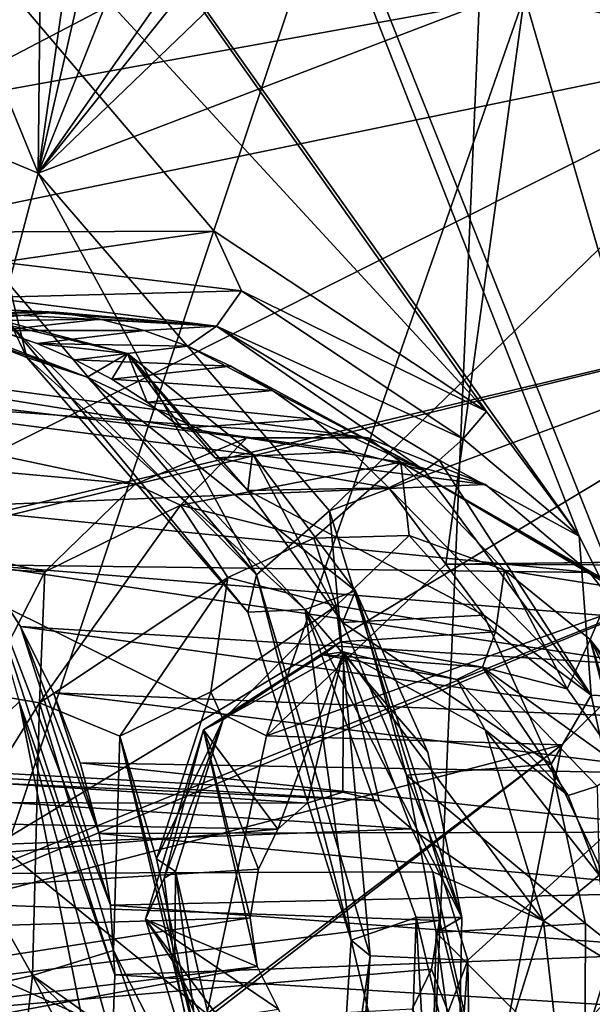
# Model space of a CAD drawing. Header units: metres. Extents: x -150 to 307, y -550 to 84.
# Tile 907 of 1056: x 194.44 to 196.37, y 29.93 to 33.25. Entities that reach past the tile are written whole.
import ezdxf

# ---------------------------------------------------------------- set-up
doc = ezdxf.new("R2010")
doc.units = ezdxf.units.M
doc.layers.add('solid_26006363', color=7, linetype='CONTINUOUS')

msp = doc.modelspace()

# ---------------------------------------------------------------- linework, layer by layer
at = {"layer": 'solid_26006363'}
for points in [[(196.410477, 41.061974, 883.626099), (195.657745, 40.807285, 882.984192), (194.49733, 32.735916, 880.328186)], [(197.077438, 39.188217, 883.676941), (196.410477, 41.061974, 883.626099), (194.49733, 32.735916, 880.328186)], [(194.582474, 40.942608, 882.206177), (191.661133, 39.669788, 879.781006), (194.49733, 32.735916, 880.328186)], [(195.657745, 40.807285, 882.984192), (194.582474, 40.942608, 882.206177), (194.49733, 32.735916, 880.328186)], [(196.323608, 31.511637, 878.541199), (191.36351, 38.499165, 876.459412), (192.926392, 40.176384, 877.926025)], [(200.118423, 34.539955, 882.020813), (196.599274, 30.964079, 878.639954), (192.926392, 40.176384, 877.926025)], [(196.323608, 31.511637, 878.541199), (192.926392, 40.176384, 877.926025), (196.599274, 30.964079, 878.639954)], [(191.661133, 39.669788, 879.781006), (193.372314, 33.205936, 879.609009), (194.49733, 32.735916, 880.328186)], [(196.07933, 35.491276, 913.228882), (199.6026, 29.737734, 917.342285), (200.500763, 39.591072, 916.334229)], [(195.364212, 35.8298, 886.959106), (194.19043, 39.301701, 886.875366), (191.797012, 32.548943, 883.579102)], [(197.711761, 37.318695, 883.725281), (197.077438, 39.188217, 883.676941), (194.49733, 32.735916, 880.328186)], [(196.01088, 31.931746, 878.393066), (190.886917, 37.488934, 875.912781), (191.36351, 38.499165, 876.459412)], [(196.323608, 31.511637, 878.541199), (196.01088, 31.931746, 878.393066), (191.36351, 38.499165, 876.459412)], [(192.844788, 32.311939, 882.415405), (190.528976, 38.1409, 881.989807), (196.388718, 34.164764, 885.457886)], [(198.146072, 19.081144, 915.328857), (191.749893, 36.108906, 906.628174), (198.41069, 38.132439, 912.562683)], [(195.091095, 32.539612, 877.844055), (194.080765, 32.53714, 877.120239), (190.886917, 37.488934, 875.912781)], [(196.01088, 31.931746, 878.393066), (195.091095, 32.539612, 877.844055), (190.886917, 37.488934, 875.912781)], [(197.528412, 36.529324, 883.401917), (197.711761, 37.318695, 883.725281), (194.49733, 32.735916, 880.328186)], [(197.535156, 35.656239, 883.211853), (197.528412, 36.529324, 883.401917), (194.49733, 32.735916, 880.328186)], [(196.955063, 33.153606, 887.616516), (196.043701, 36.204842, 887.577515), (196.138412, 33.333294, 887.012756)], [(196.553802, 35.125587, 887.732056), (196.043701, 36.204842, 887.577515), (196.955063, 33.153606, 887.616516)], [(194.786896, 17.972216, 912.335938), (185.636642, 32.029537, 901.181458), (191.749893, 36.108906, 906.628174)], [(198.146072, 19.081144, 915.328857), (194.786896, 17.972216, 912.335938), (191.749893, 36.108906, 906.628174)], [(195.373383, 35.490898, 886.889404), (195.364212, 35.8298, 886.959106), (191.797012, 32.548943, 883.579102)], [(198.046082, 34.089088, 883.267395), (197.535156, 35.656239, 883.211853), (194.49733, 32.735916, 880.328186)], [(195.417053, 35.146988, 886.852844), (195.373383, 35.490898, 886.889404), (191.797012, 32.548943, 883.579102)], [(192.022217, 23.395798, 911.506104), (195.57663, 23.699755, 914.655701), (196.07933, 35.491276, 913.228882)], [(192.084946, 35.04353, 909.683411), (192.022217, 23.395798, 911.506104), (196.07933, 35.491276, 913.228882)], [(196.07933, 35.491276, 913.228882), (195.57663, 23.699755, 914.655701), (199.6026, 29.737734, 917.342285)], [(196.138412, 33.333294, 887.012756), (195.417053, 35.146988, 886.852844), (191.797012, 32.548943, 883.579102)], [(192.844788, 32.311939, 882.415405), (196.388718, 34.164764, 885.457886), (197.165253, 33.202164, 885.857666)], [(198.046082, 34.089088, 883.267395), (194.49733, 32.735916, 880.328186), (195.48111, 31.596699, 880.826538)], [(199.080841, 32.933769, 883.831543), (198.046082, 34.089088, 883.267395), (195.48111, 31.596699, 880.826538)], [(195.267853, 30.837975, 885.829346), (196.138412, 33.333294, 887.012756), (191.797012, 32.548943, 883.579102)], [(195.267853, 30.837975, 885.829346), (195.87294, 31.417564, 886.410156), (196.138412, 33.333294, 887.012756)], [(195.87294, 31.417564, 886.410156), (196.69342, 31.425985, 887.051453), (196.138412, 33.333294, 887.012756)], [(196.955063, 33.153606, 887.616516), (196.138412, 33.333294, 887.012756), (196.69342, 31.425985, 887.051453)], [(193.582581, 31.405537, 882.7771), (192.844788, 32.311939, 882.415405), (197.165253, 33.202164, 885.857666)], [(194.398743, 32.362179, 880.035156), (194.49733, 32.735916, 880.328186), (193.372314, 33.205936, 879.609009)], [(193.582581, 31.405537, 882.7771), (197.165253, 33.202164, 885.857666), (197.423325, 32.31876, 885.875732)], [(199.080841, 32.933769, 883.831543), (195.48111, 31.596699, 880.826538), (195.947754, 30.082037, 880.885681)], [(199.080841, 32.933769, 883.831543), (195.858139, 28.820759, 880.589966), (196.654541, 26.256817, 880.742493)], [(199.080841, 32.933769, 883.831543), (195.956741, 29.431387, 880.77301), (195.858139, 28.820759, 880.589966)], [(199.080841, 32.933769, 883.831543), (195.947754, 30.082037, 880.885681), (195.956741, 29.431387, 880.77301)], [(195.234421, 31.38069, 880.442505), (194.49733, 32.735916, 880.328186), (194.398743, 32.362179, 880.035156)], [(195.234421, 31.38069, 880.442505), (195.48111, 31.596699, 880.826538), (194.49733, 32.735916, 880.328186)], [(192.924744, 23.054846, 882.72345), (194.889755, 22.60438, 884.131348), (191.797012, 32.548943, 883.579102)], [(195.066818, 29.900446, 885.495361), (191.797012, 32.548943, 883.579102), (194.889755, 22.60438, 884.131348)], [(195.066818, 29.900446, 885.495361), (195.267853, 30.837975, 885.829346), (191.797012, 32.548943, 883.579102)], [(194.373276, 32.435749, 877.371216), (194.080765, 32.53714, 877.120239), (195.091095, 32.539612, 877.844055)], [(195.183517, 32.338829, 877.923218), (194.373276, 32.435749, 877.371216), (195.091095, 32.539612, 877.844055)], [(195.183517, 32.338829, 877.923218), (195.091095, 32.539612, 877.844055), (196.01088, 31.931746, 878.393066)], [(193.466736, 32.504627, 879.050903), (194.459183, 32.114479, 879.625793), (194.398743, 32.362179, 880.035156)], [(194.663101, 32.048035, 879.194824), (194.459183, 32.114479, 879.625793), (193.466736, 32.504627, 879.050903)], [(193.715454, 32.385361, 878.668823), (194.663101, 32.048035, 879.194824), (193.466736, 32.504627, 879.050903)], [(194.324799, 32.316406, 877.45874), (194.373276, 32.435749, 877.371216), (195.183517, 32.338829, 877.923218)], [(194.799622, 32.127548, 878.802124), (194.663101, 32.048035, 879.194824), (193.715454, 32.385361, 878.668823)], [(193.861908, 32.37183, 878.175537), (194.799622, 32.127548, 878.802124), (193.715454, 32.385361, 878.668823)], [(194.494858, 32.161503, 878.588745), (194.799622, 32.127548, 878.802124), (193.861908, 32.37183, 878.175537)], [(194.365112, 32.204819, 878.503723), (194.494858, 32.161503, 878.588745), (193.861908, 32.37183, 878.175537)], [(194.459183, 32.114479, 879.625793), (194.408981, 32.219364, 879.841187), (194.398743, 32.362179, 880.035156)], [(195.234421, 31.38069, 880.442505), (194.398743, 32.362179, 880.035156), (194.408981, 32.219364, 879.841187)], [(193.593781, 31.385126, 882.781372), (193.582581, 31.405537, 882.7771), (197.423325, 32.31876, 885.875732)], [(193.982635, 30.24729, 882.850525), (193.593781, 31.385126, 882.781372), (197.423325, 32.31876, 885.875732)], [(193.982635, 30.24729, 882.850525), (197.423325, 32.31876, 885.875732), (196.873215, 31.412363, 885.263428)], [(195.099243, 32.219833, 877.977905), (194.267303, 32.266094, 877.628662), (194.324799, 32.316406, 877.45874)], [(195.099243, 32.219833, 877.977905), (194.324799, 32.316406, 877.45874), (195.183517, 32.338829, 877.923218)], [(195.099243, 32.219833, 877.977905), (195.183517, 32.338829, 877.923218), (195.93219, 31.840191, 878.352051)], [(195.93219, 31.840191, 878.352051), (195.183517, 32.338829, 877.923218), (196.01088, 31.931746, 878.393066)], [(194.412094, 32.273823, 877.73053), (194.558899, 32.266499, 877.830688), (193.979385, 32.262012, 878.238098)], [(194.558899, 32.266499, 877.830688), (194.107819, 32.255196, 878.328796), (193.979385, 32.262012, 878.238098)], [(194.558899, 32.266499, 877.830688), (194.235672, 32.23616, 878.416809), (194.107819, 32.255196, 878.328796)], [(194.558899, 32.266499, 877.830688), (194.707199, 32.243778, 877.928833), (194.235672, 32.23616, 878.416809)], [(195.099243, 32.219833, 877.977905), (194.412094, 32.273823, 877.73053), (194.267303, 32.266094, 877.628662)], [(195.099243, 32.219833, 877.977905), (194.558899, 32.266499, 877.830688), (194.412094, 32.273823, 877.73053)], [(195.099243, 32.219833, 877.977905), (194.707199, 32.243778, 877.928833), (194.558899, 32.266499, 877.830688)], [(194.707199, 32.243778, 877.928833), (194.365112, 32.204819, 878.503723), (194.235672, 32.23616, 878.416809)], [(194.707199, 32.243778, 877.928833), (194.855545, 32.205643, 878.023804), (194.365112, 32.204819, 878.503723)], [(195.205399, 31.25536, 879.924072), (194.408981, 32.219364, 879.841187), (194.459183, 32.114479, 879.625793)], [(195.205399, 31.25536, 879.924072), (195.234421, 31.38069, 880.442505), (194.408981, 32.219364, 879.841187)], [(195.099243, 32.219833, 877.977905), (194.855545, 32.205643, 878.023804), (194.707199, 32.243778, 877.928833)], [(195.099243, 32.219833, 877.977905), (195.002594, 32.152531, 878.114746), (194.855545, 32.205643, 878.023804)], [(195.801758, 31.73259, 878.376892), (195.002594, 32.152531, 878.114746), (195.099243, 32.219833, 877.977905)], [(195.851105, 31.768272, 878.356934), (195.099243, 32.219833, 877.977905), (195.93219, 31.840191, 878.352051)], [(195.851105, 31.768272, 878.356934), (195.801758, 31.73259, 878.376892), (195.099243, 32.219833, 877.977905)], [(194.855545, 32.205643, 878.023804), (194.494858, 32.161503, 878.588745), (194.365112, 32.204819, 878.503723)], [(194.855545, 32.205643, 878.023804), (195.002594, 32.152531, 878.114746), (194.494858, 32.161503, 878.588745)], [(194.824829, 31.686943, 876.161682), (192.197037, 31.926323, 878.759949), (192.65979, 32.147133, 879.131226)], [(195.201599, 31.843651, 876.469482), (192.65979, 32.147133, 879.131226), (193.170639, 32.166965, 879.499817)], [(195.201599, 31.843651, 876.469482), (194.824829, 31.686943, 876.161682), (192.65979, 32.147133, 879.131226)], [(195.60997, 31.842854, 876.777954), (193.170639, 32.166965, 879.499817), (193.684143, 31.983492, 879.833191)], [(195.60997, 31.842854, 876.777954), (195.201599, 31.843651, 876.469482), (193.170639, 32.166965, 879.499817)], [(194.494858, 32.161503, 878.588745), (194.622589, 32.106632, 878.670166), (194.799622, 32.127548, 878.802124)], [(195.002594, 32.152531, 878.114746), (194.622589, 32.106632, 878.670166), (194.494858, 32.161503, 878.588745)], [(195.002594, 32.152531, 878.114746), (195.147354, 32.084702, 878.201233), (194.622589, 32.106632, 878.670166)], [(195.801758, 31.73259, 878.376892), (195.147354, 32.084702, 878.201233), (195.002594, 32.152531, 878.114746)], [(195.398102, 31.263876, 879.470032), (194.459183, 32.114479, 879.625793), (194.663101, 32.048035, 879.194824)], [(195.398102, 31.263876, 879.470032), (195.205399, 31.25536, 879.924072), (194.459183, 32.114479, 879.625793)], [(194.622589, 32.106632, 878.670166), (194.746002, 32.040672, 878.746582), (194.799622, 32.127548, 878.802124)], [(194.799622, 32.127548, 878.802124), (195.221054, 31.788712, 879.042358), (194.663101, 32.048035, 879.194824)], [(194.746002, 32.040672, 878.746582), (194.865555, 31.963615, 878.818115), (194.799622, 32.127548, 878.802124)], [(195.205582, 31.665575, 879.007507), (195.221054, 31.788712, 879.042358), (194.799622, 32.127548, 878.802124)], [(195.095383, 31.776003, 878.948608), (195.205582, 31.665575, 879.007507), (194.799622, 32.127548, 878.802124)], [(194.982025, 31.875372, 878.885498), (195.095383, 31.776003, 878.948608), (194.799622, 32.127548, 878.802124)], [(194.865555, 31.963615, 878.818115), (194.982025, 31.875372, 878.885498), (194.799622, 32.127548, 878.802124)], [(195.147354, 32.084702, 878.201233), (194.746002, 32.040672, 878.746582), (194.622589, 32.106632, 878.670166)], [(195.147354, 32.084702, 878.201233), (195.288696, 32.002346, 878.28241), (194.746002, 32.040672, 878.746582)], [(195.801758, 31.73259, 878.376892), (195.288696, 32.002346, 878.28241), (195.147354, 32.084702, 878.201233)], [(195.568192, 31.326941, 879.207092), (195.398102, 31.263876, 879.470032), (194.663101, 32.048035, 879.194824)], [(195.221054, 31.788712, 879.042358), (195.568192, 31.326941, 879.207092), (194.663101, 32.048035, 879.194824)], [(194.786896, 17.972216, 912.335938), (191.723465, 15.818817, 909.606506), (185.636642, 32.029537, 901.181458)], [(195.288696, 32.002346, 878.28241), (194.865555, 31.963615, 878.818115), (194.746002, 32.040672, 878.746582)], [(196.007111, 31.686142, 877.057251), (193.684143, 31.983492, 879.833191), (194.147049, 31.609196, 880.095581)], [(196.007111, 31.686142, 877.057251), (195.60997, 31.842854, 876.777954), (193.684143, 31.983492, 879.833191)], [(195.288696, 32.002346, 878.28241), (195.425369, 31.906048, 878.357483), (194.865555, 31.963615, 878.818115)], [(195.801758, 31.73259, 878.376892), (195.425369, 31.906048, 878.357483), (195.288696, 32.002346, 878.28241)], [(195.425369, 31.906048, 878.357483), (194.982025, 31.875372, 878.885498), (194.865555, 31.963615, 878.818115)], [(194.519943, 31.391373, 875.888855), (191.845306, 31.542162, 878.4375), (192.197037, 31.926323, 878.759949)], [(194.824829, 31.686943, 876.161682), (194.519943, 31.391373, 875.888855), (192.197037, 31.926323, 878.759949)], [(195.93219, 31.840191, 878.352051), (196.01088, 31.931746, 878.393066), (196.323608, 31.511637, 878.541199)], [(195.425369, 31.906048, 878.357483), (195.556396, 31.796471, 878.425964), (194.982025, 31.875372, 878.885498)], [(195.801758, 31.73259, 878.376892), (195.556396, 31.796471, 878.425964), (195.425369, 31.906048, 878.357483)], [(195.556396, 31.796471, 878.425964), (195.095383, 31.776003, 878.948608), (194.982025, 31.875372, 878.885498)], [(194.97847, 31.61586, 876.02948), (194.824829, 31.686943, 876.161682), (195.201599, 31.843651, 876.469482)], [(195.7211, 31.760796, 876.589539), (194.97847, 31.61586, 876.02948), (195.201599, 31.843651, 876.469482)], [(195.7211, 31.760796, 876.589539), (195.201599, 31.843651, 876.469482), (195.60997, 31.842854, 876.777954)], [(195.7211, 31.760796, 876.589539), (195.60997, 31.842854, 876.777954), (196.007111, 31.686142, 877.057251)], [(195.851105, 31.768272, 878.356934), (195.93219, 31.840191, 878.352051), (196.323608, 31.511637, 878.541199)], [(195.556396, 31.796471, 878.425964), (195.680847, 31.674273, 878.487122), (195.095383, 31.776003, 878.948608)], [(195.524841, 31.220585, 879.155273), (195.221054, 31.788712, 879.042358), (195.205582, 31.665575, 879.007507)], [(195.524841, 31.220585, 879.155273), (195.568192, 31.326941, 879.207092), (195.221054, 31.788712, 879.042358)], [(195.801758, 31.73259, 878.376892), (195.680847, 31.674273, 878.487122), (195.556396, 31.796471, 878.425964)], [(195.428238, 31.505266, 876.195129), (194.97847, 31.61586, 876.02948), (195.7211, 31.760796, 876.589539)], [(195.680847, 31.674273, 878.487122), (195.205582, 31.665575, 879.007507), (195.095383, 31.776003, 878.948608)], [(195.749313, 31.514088, 876.42749), (195.428238, 31.505266, 876.195129), (195.7211, 31.760796, 876.589539)], [(195.7211, 31.760796, 876.589539), (196.007111, 31.686142, 877.057251), (196.3582, 31.388399, 877.281311)], [(195.7211, 31.760796, 876.589539), (196.3582, 31.388399, 877.281311), (196.434219, 31.350779, 877.055908)], [(195.7211, 31.760796, 876.589539), (196.434219, 31.350779, 877.055908), (196.43605, 31.338976, 877.027527)], [(196.071686, 31.396585, 876.637817), (195.7211, 31.760796, 876.589539), (196.43605, 31.338976, 877.027527)], [(196.071686, 31.396585, 876.637817), (195.749313, 31.514088, 876.42749), (195.7211, 31.760796, 876.589539)], [(196.363541, 30.975374, 878.562012), (195.801758, 31.73259, 878.376892), (195.851105, 31.768272, 878.356934)], [(196.363541, 30.975374, 878.562012), (195.851105, 31.768272, 878.356934), (196.323608, 31.511637, 878.541199)], [(196.363541, 30.975374, 878.562012), (195.680847, 31.674273, 878.487122), (195.801758, 31.73259, 878.376892)], [(196.3582, 31.388399, 877.281311), (196.007111, 31.686142, 877.057251), (194.147049, 31.609196, 880.095581)], [(194.97847, 31.61586, 876.02948), (194.519943, 31.391373, 875.888855), (194.824829, 31.686943, 876.161682)], [(196.001312, 31.245068, 878.621521), (195.205582, 31.665575, 879.007507), (195.680847, 31.674273, 878.487122)], [(196.001312, 31.245068, 878.621521), (195.524841, 31.220585, 879.155273), (195.205582, 31.665575, 879.007507)], [(196.001312, 31.245068, 878.621521), (195.680847, 31.674273, 878.487122), (196.363541, 30.975374, 878.562012)], [(194.97847, 31.61586, 876.02948), (194.502563, 30.949207, 875.564941), (194.519943, 31.391373, 875.888855)], [(195.137268, 31.372538, 875.961731), (194.502563, 30.949207, 875.564941), (194.97847, 31.61586, 876.02948)], [(195.428238, 31.505266, 876.195129), (195.137268, 31.372538, 875.961731), (194.97847, 31.61586, 876.02948)], [(196.3582, 31.388399, 877.281311), (194.147049, 31.609196, 880.095581), (194.303665, 31.415112, 880.171997)], [(195.617722, 30.096439, 880.461304), (195.48111, 31.596699, 880.826538), (195.234421, 31.38069, 880.442505)], [(195.617722, 30.096439, 880.461304), (195.947754, 30.082037, 880.885681), (195.48111, 31.596699, 880.826538)], [(194.519943, 31.391373, 875.888855), (194.310043, 30.982098, 875.671143), (191.845306, 31.542162, 878.4375)], [(195.50351, 31.276993, 876.205933), (195.428238, 31.505266, 876.195129), (195.749313, 31.514088, 876.42749)], [(196.041077, 31.188551, 876.576477), (195.50351, 31.276993, 876.205933), (195.749313, 31.514088, 876.42749)], [(196.041077, 31.188551, 876.576477), (195.749313, 31.514088, 876.42749), (196.071686, 31.396585, 876.637817)], [(195.50351, 31.276993, 876.205933), (195.137268, 31.372538, 875.961731), (195.428238, 31.505266, 876.195129)], [(196.363541, 30.975374, 878.562012), (196.323608, 31.511637, 878.541199), (196.599274, 30.964079, 878.639954)], [(194.756897, 30.032204, 880.241882), (194.303665, 31.415112, 880.171997), (194.433136, 30.952209, 880.177917)], [(194.741791, 30.267513, 880.274536), (194.437653, 31.206984, 880.229675), (194.303665, 31.415112, 880.171997)], [(196.578964, 31.073635, 877.404663), (194.303665, 31.415112, 880.171997), (194.437653, 31.206984, 880.229675)], [(194.756897, 30.032204, 880.241882), (194.741791, 30.267513, 880.274536), (194.303665, 31.415112, 880.171997)], [(196.4758, 31.23847, 877.349609), (196.3582, 31.388399, 877.281311), (194.303665, 31.415112, 880.171997)], [(196.578964, 31.073635, 877.404663), (196.4758, 31.23847, 877.349609), (194.303665, 31.415112, 880.171997)], [(196.873215, 31.412363, 885.263428), (195.87294, 31.417564, 886.410156), (195.267853, 30.837975, 885.829346)], [(197.672989, 31.437534, 885.891968), (196.69342, 31.425985, 887.051453), (195.87294, 31.417564, 886.410156)], [(196.873215, 31.412363, 885.263428), (197.672989, 31.437534, 885.891968), (195.87294, 31.417564, 886.410156)], [(193.987717, 30.21525, 882.848267), (193.982635, 30.24729, 882.850525), (196.873215, 31.412363, 885.263428)], [(193.987717, 30.21525, 882.848267), (196.873215, 31.412363, 885.263428), (196.264511, 30.807558, 884.675293)], [(194.502563, 30.949207, 875.564941), (194.310043, 30.982098, 875.671143), (194.519943, 31.391373, 875.888855)], [(195.553497, 30.149128, 879.930725), (195.234421, 31.38069, 880.442505), (195.205399, 31.25536, 879.924072)], [(195.553497, 30.149128, 879.930725), (195.617722, 30.096439, 880.461304), (195.234421, 31.38069, 880.442505)], [(196.264511, 30.807558, 884.675293), (196.873215, 31.412363, 885.263428), (195.267853, 30.837975, 885.829346)], [(196.282684, 30.99667, 876.715393), (196.041077, 31.188551, 876.576477), (196.071686, 31.396585, 876.637817)], [(196.071686, 31.396585, 876.637817), (196.43605, 31.338976, 877.027527), (196.35997, 31.162741, 876.802612)], [(196.282684, 30.99667, 876.715393), (196.071686, 31.396585, 876.637817), (196.35997, 31.162741, 876.802612)], [(196.434219, 31.350779, 877.055908), (196.3582, 31.388399, 877.281311), (196.4758, 31.23847, 877.349609)], [(195.137268, 31.372538, 875.961731), (194.77301, 30.836575, 875.601257), (194.502563, 30.949207, 875.564941)], [(195.079803, 30.986843, 875.848022), (194.77301, 30.836575, 875.601257), (195.137268, 31.372538, 875.961731)], [(195.50351, 31.276993, 876.205933), (195.079803, 30.986843, 875.848022), (195.137268, 31.372538, 875.961731)], [(195.568192, 31.326941, 879.207092), (195.812698, 30.782593, 879.283264), (195.398102, 31.263876, 879.470032)], [(195.524841, 31.220585, 879.155273), (195.740234, 30.705784, 879.21582), (195.568192, 31.326941, 879.207092)], [(195.568192, 31.326941, 879.207092), (195.92746, 30.225012, 879.263733), (195.812698, 30.782593, 879.283264)], [(195.740234, 30.705784, 879.21582), (195.92746, 30.225012, 879.263733), (195.568192, 31.326941, 879.207092)], [(196.35997, 31.162741, 876.802612), (196.43605, 31.338976, 877.027527), (196.863647, 30.516996, 877.211243)], [(195.122238, 30.893141, 875.938477), (195.079803, 30.986843, 875.848022), (195.50351, 31.276993, 876.205933)], [(195.517319, 31.155333, 876.268616), (195.122238, 30.893141, 875.938477), (195.50351, 31.276993, 876.205933)], [(195.553497, 30.149128, 879.930725), (195.205399, 31.25536, 879.924072), (195.398102, 31.263876, 879.470032)], [(195.773499, 30.225012, 879.445923), (195.553497, 30.149128, 879.930725), (195.398102, 31.263876, 879.470032)], [(195.92746, 30.225012, 879.263733), (195.773499, 30.225012, 879.445923), (195.398102, 31.263876, 879.470032)], [(195.812698, 30.782593, 879.283264), (195.92746, 30.225012, 879.263733), (195.398102, 31.263876, 879.470032)], [(195.517319, 31.155333, 876.268616), (195.50351, 31.276993, 876.205933), (196.041077, 31.188551, 876.576477)], [(196.228409, 30.742113, 878.676025), (195.524841, 31.220585, 879.155273), (196.001312, 31.245068, 878.621521)], [(196.228409, 30.742113, 878.676025), (195.740234, 30.705784, 879.21582), (195.524841, 31.220585, 879.155273)], [(196.228409, 30.742113, 878.676025), (196.001312, 31.245068, 878.621521), (196.363541, 30.975374, 878.562012)], [(194.703033, 30.508324, 880.291199), (194.549561, 30.983339, 880.268677), (194.437653, 31.206984, 880.229675)], [(196.666214, 30.896366, 877.445801), (194.437653, 31.206984, 880.229675), (194.549561, 30.983339, 880.268677)], [(194.741791, 30.267513, 880.274536), (194.703033, 30.508324, 880.291199), (194.437653, 31.206984, 880.229675)], [(196.666214, 30.896366, 877.445801), (196.578964, 31.073635, 877.404663), (194.437653, 31.206984, 880.229675)], [(195.997452, 31.070166, 876.587097), (195.517319, 31.155333, 876.268616), (196.041077, 31.188551, 876.576477)], [(195.997452, 31.070166, 876.587097), (196.041077, 31.188551, 876.576477), (196.282684, 30.99667, 876.715393)], [(195.517319, 31.155333, 876.268616), (195.056015, 30.858423, 876.057556), (195.122238, 30.893141, 875.938477)], [(195.458511, 31.111427, 876.358765), (195.056015, 30.858423, 876.057556), (195.517319, 31.155333, 876.268616)], [(195.458511, 31.111427, 876.358765), (195.517319, 31.155333, 876.268616), (195.997452, 31.070166, 876.587097)], [(196.472321, 30.728107, 876.802917), (196.282684, 30.99667, 876.715393), (196.35997, 31.162741, 876.802612)], [(196.582474, 30.837368, 876.903381), (196.35997, 31.162741, 876.802612), (196.863647, 30.516996, 877.211243)], [(196.714142, 30.462526, 876.92981), (196.35997, 31.162741, 876.802612), (196.582474, 30.837368, 876.903381)], [(196.589859, 30.407587, 876.829102), (196.35997, 31.162741, 876.802612), (196.714142, 30.462526, 876.92981)], [(196.589859, 30.407587, 876.829102), (196.472321, 30.728107, 876.802917), (196.35997, 31.162741, 876.802612)], [(195.528458, 31.121534, 876.478516), (195.056015, 30.858423, 876.057556), (195.458511, 31.111427, 876.358765)], [(195.306519, 30.522999, 876.280762), (195.056015, 30.858423, 876.057556), (195.528458, 31.121534, 876.478516)], [(195.405716, 30.610498, 876.369141), (195.306519, 30.522999, 876.280762), (195.528458, 31.121534, 876.478516)], [(195.526169, 30.647766, 876.47644), (195.405716, 30.610498, 876.369141), (195.528458, 31.121534, 876.478516)], [(195.528458, 31.121534, 876.478516), (195.458511, 31.111427, 876.358765), (195.910858, 31.028067, 876.656311)], [(195.648254, 30.619301, 876.585205), (195.526169, 30.647766, 876.47644), (195.528458, 31.121534, 876.478516)], [(196.006042, 30.858194, 876.903992), (195.528458, 31.121534, 876.478516), (195.910858, 31.028067, 876.656311)], [(196.203186, 30.213982, 877.079651), (195.528458, 31.121534, 876.478516), (196.006042, 30.858194, 876.903992)], [(195.757217, 30.524061, 876.682312), (195.528458, 31.121534, 876.478516), (196.203186, 30.213982, 877.079651)], [(195.757217, 30.524061, 876.682312), (195.648254, 30.619301, 876.585205), (195.528458, 31.121534, 876.478516)], [(195.910858, 31.028067, 876.656311), (195.458511, 31.111427, 876.358765), (195.997452, 31.070166, 876.587097)], [(196.285812, 30.637165, 876.834656), (195.910858, 31.028067, 876.656311), (195.997452, 31.070166, 876.587097)], [(195.997452, 31.070166, 876.587097), (196.282684, 30.99667, 876.715393), (196.472321, 30.728107, 876.802917)], [(196.38443, 30.667826, 876.777893), (195.997452, 31.070166, 876.587097), (196.472321, 30.728107, 876.802917)], [(196.285812, 30.637165, 876.834656), (195.997452, 31.070166, 876.587097), (196.38443, 30.667826, 876.777893)], [(196.006042, 30.858194, 876.903992), (195.910858, 31.028067, 876.656311), (196.285812, 30.637165, 876.834656)], [(194.703033, 30.508324, 880.291199), (194.639008, 30.74649, 880.289185), (194.549561, 30.983339, 880.268677)], [(196.736069, 30.709629, 877.472656), (194.549561, 30.983339, 880.268677), (194.639008, 30.74649, 880.289185)], [(196.736069, 30.709629, 877.472656), (196.666214, 30.896366, 877.445801), (194.549561, 30.983339, 880.268677)], [(195.079803, 30.986843, 875.848022), (194.89711, 30.422871, 875.61261), (194.77301, 30.836575, 875.601257)], [(195.122238, 30.893141, 875.938477), (194.89711, 30.422871, 875.61261), (195.079803, 30.986843, 875.848022)], [(194.644424, 29.893797, 880.134033), (194.433136, 30.952209, 880.177917), (193.747849, 30.295486, 881.497131)], [(194.502563, 30.949207, 875.564941), (194.217957, 30.492218, 875.531006), (194.310043, 30.982098, 875.671143)], [(194.502563, 30.949207, 875.564941), (194.47908, 30.029308, 875.377441), (194.217957, 30.492218, 875.531006)], [(194.748413, 29.803917, 880.193542), (194.433136, 30.952209, 880.177917), (194.644424, 29.893797, 880.134033)], [(194.748413, 29.803917, 880.193542), (194.756897, 30.032204, 880.241882), (194.433136, 30.952209, 880.177917)], [(194.752335, 30.114452, 875.452576), (194.47908, 30.029308, 875.377441), (194.502563, 30.949207, 875.564941)], [(194.77301, 30.836575, 875.601257), (194.752335, 30.114452, 875.452576), (194.502563, 30.949207, 875.564941)], [(196.228409, 30.742113, 878.676025), (196.363541, 30.975374, 878.562012), (196.569626, 30.026535, 878.520996)], [(196.569626, 30.026535, 878.520996), (196.363541, 30.975374, 878.562012), (196.599274, 30.964079, 878.639954)], [(195.405716, 30.610498, 876.369141), (190.550064, 30.924303, 882.362854), (190.098419, 30.618309, 881.98291)], [(195.648254, 30.619301, 876.585205), (191.099976, 30.829479, 882.738342), (190.550064, 30.924303, 882.362854)], [(195.526169, 30.647766, 876.47644), (190.550064, 30.924303, 882.362854), (195.405716, 30.610498, 876.369141)], [(195.648254, 30.619301, 876.585205), (190.550064, 30.924303, 882.362854), (195.526169, 30.647766, 876.47644)], [(195.122238, 30.893141, 875.938477), (194.960632, 30.380655, 875.720032), (194.89711, 30.422871, 875.61261)], [(194.922379, 30.358355, 875.827515), (194.960632, 30.380655, 875.720032), (195.122238, 30.893141, 875.938477)], [(195.056015, 30.858423, 876.057556), (194.922379, 30.358355, 875.827515), (195.122238, 30.893141, 875.938477)], [(194.859573, 30.219824, 875.882568), (194.922379, 30.358355, 875.827515), (195.056015, 30.858423, 876.057556)], [(195.236237, 30.059879, 876.21814), (194.859573, 30.219824, 875.882568), (195.056015, 30.858423, 876.057556)], [(195.213257, 30.224155, 876.197693), (195.236237, 30.059879, 876.21814), (195.056015, 30.858423, 876.057556)], [(195.240692, 30.388546, 876.222107), (195.213257, 30.224155, 876.197693), (195.056015, 30.858423, 876.057556)], [(195.306519, 30.522999, 876.280762), (195.240692, 30.388546, 876.222107), (195.056015, 30.858423, 876.057556)], [(196.006042, 30.858194, 876.903992), (196.285812, 30.637165, 876.834656), (196.391006, 30.368065, 876.851318)], [(196.203186, 30.213982, 877.079651), (196.006042, 30.858194, 876.903992), (196.391006, 30.368065, 876.851318)], [(195.757217, 30.524061, 876.682312), (191.535461, 30.365282, 882.963623), (191.099976, 30.829479, 882.738342)], [(195.757217, 30.524061, 876.682312), (191.099976, 30.829479, 882.738342), (195.648254, 30.619301, 876.585205)], [(194.77301, 30.836575, 875.601257), (195.107544, 29.417358, 875.578796), (194.752335, 30.114452, 875.452576)], [(195.039795, 29.77722, 875.595703), (195.107544, 29.417358, 875.578796), (194.77301, 30.836575, 875.601257)], [(194.89711, 30.422871, 875.61261), (195.039795, 29.77722, 875.595703), (194.77301, 30.836575, 875.601257)], [(196.264511, 30.807558, 884.675293), (195.267853, 30.837975, 885.829346), (195.066818, 29.900446, 885.495361)], [(193.973175, 29.043961, 882.620972), (196.264511, 30.807558, 884.675293), (196.080322, 29.85845, 884.353149)], [(193.973175, 29.043961, 882.620972), (193.987717, 30.21525, 882.848267), (196.264511, 30.807558, 884.675293)], [(196.080322, 29.85845, 884.353149), (196.264511, 30.807558, 884.675293), (195.066818, 29.900446, 885.495361)], [(196.788254, 30.513845, 877.48468), (194.639008, 30.74649, 880.289185), (194.703033, 30.508324, 880.291199)], [(196.788254, 30.513845, 877.48468), (196.736069, 30.709629, 877.472656), (194.639008, 30.74649, 880.289185)], [(196.344162, 30.20528, 878.645996), (195.740234, 30.705784, 879.21582), (196.228409, 30.742113, 878.676025)], [(196.344162, 30.20528, 878.645996), (196.228409, 30.742113, 878.676025), (196.569626, 30.026535, 878.520996)], [(195.740234, 30.705784, 879.21582), (195.840347, 30.17507, 879.190613), (195.92746, 30.225012, 879.263733)], [(196.344162, 30.20528, 878.645996), (195.840347, 30.17507, 879.190613), (195.740234, 30.705784, 879.21582)], [(196.391006, 30.368065, 876.851318), (196.285812, 30.637165, 876.834656), (196.38443, 30.667826, 876.777893)], [(195.306519, 30.522999, 876.280762), (190.098419, 30.618309, 881.98291), (189.911224, 30.063896, 881.744873)], [(195.405716, 30.610498, 876.369141), (190.098419, 30.618309, 881.98291), (195.306519, 30.522999, 876.280762)], [(195.306519, 30.522999, 876.280762), (189.911224, 30.063896, 881.744873), (195.240692, 30.388546, 876.222107)], [(195.829422, 30.379898, 876.746643), (191.535461, 30.365282, 882.963623), (195.757217, 30.524061, 876.682312)], [(195.829422, 30.379898, 876.746643), (195.757217, 30.524061, 876.682312), (196.203186, 30.213982, 877.079651)], [(194.47908, 30.029308, 875.377441), (194.256012, 29.97921, 875.486145), (194.217957, 30.492218, 875.531006)], [(196.821487, 30.312124, 877.481506), (196.788254, 30.513845, 877.48468), (194.703033, 30.508324, 880.291199)], [(196.821487, 30.312124, 877.481506), (194.703033, 30.508324, 880.291199), (194.741791, 30.267513, 880.274536)], [(194.960632, 30.380655, 875.720032), (195.039795, 29.77722, 875.595703), (194.89711, 30.422871, 875.61261)], [(195.240692, 30.388546, 876.222107), (189.911224, 30.063896, 881.744873), (195.213257, 30.224155, 876.197693)], [(195.852402, 30.215624, 876.76709), (191.535461, 30.365282, 882.963623), (195.829422, 30.379898, 876.746643)], [(195.852402, 30.215624, 876.76709), (191.69046, 29.694378, 882.949646), (191.535461, 30.365282, 882.963623)], [(194.859573, 30.219824, 875.882568), (194.95845, 30.066666, 875.791565), (194.922379, 30.358355, 875.827515)], [(194.922379, 30.358355, 875.827515), (194.95845, 30.066666, 875.791565), (194.960632, 30.380655, 875.720032)], [(194.95845, 30.066666, 875.791565), (195.091614, 29.809803, 875.694641), (194.960632, 30.380655, 875.720032)], [(194.960632, 30.380655, 875.720032), (195.091614, 29.809803, 875.694641), (195.039795, 29.77722, 875.595703)], [(195.829422, 30.379898, 876.746643), (196.203186, 30.213982, 877.079651), (196.006607, 29.585348, 876.90448)], [(195.852402, 30.215624, 876.76709), (195.829422, 30.379898, 876.746643), (196.006607, 29.585348, 876.90448)], [(196.203186, 30.213982, 877.079651), (196.391006, 30.368065, 876.851318), (196.424973, 30.076944, 876.813599)], [(194.644424, 29.893797, 880.134033), (193.747849, 30.295486, 881.497131), (193.762344, 29.505142, 881.313232)], [(196.834534, 30.109243, 877.463013), (196.821487, 30.312124, 877.481506), (194.741791, 30.267513, 880.274536)], [(196.834534, 30.109243, 877.463013), (194.741791, 30.267513, 880.274536), (194.756897, 30.032204, 880.241882)], [(195.213257, 30.224155, 876.197693), (189.911224, 30.063896, 881.744873), (190.033112, 29.419044, 881.710144)], [(195.213257, 30.224155, 876.197693), (190.033112, 29.419044, 881.710144), (195.236237, 30.059879, 876.21814)], [(195.056, 29.586098, 876.057556), (194.95845, 30.066666, 875.791565), (194.859573, 30.219824, 875.882568)], [(195.52861, 29.321718, 876.478638), (195.056, 29.586098, 876.057556), (194.859573, 30.219824, 875.882568)], [(195.308456, 29.915718, 876.282471), (195.52861, 29.321718, 876.478638), (194.859573, 30.219824, 875.882568)], [(195.236237, 30.059879, 876.21814), (195.308456, 29.915718, 876.282471), (194.859573, 30.219824, 875.882568)], [(195.744995, 29.360109, 879.203735), (195.553497, 30.149128, 879.930725), (195.773499, 30.225012, 879.445923)], [(195.744995, 29.360109, 879.203735), (195.773499, 30.225012, 879.445923), (195.798309, 29.782505, 879.347656)], [(195.916321, 29.627932, 879.146179), (195.773499, 30.225012, 879.445923), (195.92746, 30.225012, 879.263733)], [(195.798309, 29.782505, 879.347656), (195.773499, 30.225012, 879.445923), (195.916321, 29.627932, 879.146179)], [(195.840347, 30.17507, 879.190613), (195.916321, 29.627932, 879.146179), (195.92746, 30.225012, 879.263733)], [(195.824982, 30.051231, 876.742676), (191.69046, 29.694378, 882.949646), (195.852402, 30.215624, 876.76709)], [(195.824982, 30.051231, 876.742676), (195.852402, 30.215624, 876.76709), (196.006607, 29.585348, 876.90448)], [(196.342468, 29.674347, 878.534973), (195.840347, 30.17507, 879.190613), (196.344162, 30.20528, 878.645996)], [(196.006607, 29.585348, 876.90448), (196.203186, 30.213982, 877.079651), (196.273865, 29.585348, 876.604553)], [(196.203186, 30.213982, 877.079651), (196.424973, 30.076944, 876.813599), (196.273865, 29.585348, 876.604553)], [(196.342468, 29.674347, 878.534973), (196.344162, 30.20528, 878.645996), (196.569626, 30.026535, 878.520996)], [(195.840347, 30.17507, 879.190613), (195.828613, 29.668943, 879.089294), (195.916321, 29.627932, 879.146179)], [(196.342468, 29.674347, 878.534973), (195.828613, 29.668943, 879.089294), (195.840347, 30.17507, 879.190613)], [(195.496124, 29.248959, 879.678284), (195.617722, 30.096439, 880.461304), (195.553497, 30.149128, 879.930725)], [(195.496124, 29.248959, 879.678284), (195.553497, 30.149128, 879.930725), (195.744995, 29.360109, 879.203735)], [(194.752335, 30.114452, 875.452576), (194.884094, 29.742981, 875.478394), (194.47908, 30.029308, 875.377441)], [(194.752335, 30.114452, 875.452576), (195.107544, 29.417358, 875.578796), (194.884094, 29.742981, 875.478394)], [(196.827194, 29.905725, 877.428711), (196.834534, 30.109243, 877.463013), (194.756897, 30.032204, 880.241882)], [(195.536621, 29.046585, 880.199158), (195.617722, 30.096439, 880.461304), (195.496124, 29.248959, 879.678284)], [(195.536621, 29.046585, 880.199158), (195.548599, 29.033073, 880.227478), (195.617722, 30.096439, 880.461304)], [(195.548599, 29.033073, 880.227478), (195.947754, 30.082037, 880.885681), (195.617722, 30.096439, 880.461304)], [(195.236237, 30.059879, 876.21814), (190.033112, 29.419044, 881.710144), (190.217834, 29.127592, 881.787354)], [(195.236237, 30.059879, 876.21814), (190.217834, 29.127592, 881.787354), (195.308456, 29.915718, 876.282471)], [(194.95845, 30.066666, 875.791565), (195.068192, 29.794897, 875.810059), (195.091614, 29.809803, 875.694641)], [(195.056, 29.586098, 876.057556), (195.068192, 29.794897, 875.810059), (194.95845, 30.066666, 875.791565)], [(195.548599, 29.033073, 880.227478), (195.858139, 28.820759, 880.589966), (195.947754, 30.082037, 880.885681)], [(195.956741, 29.431387, 880.77301), (195.947754, 30.082037, 880.885681), (195.858139, 28.820759, 880.589966)], [(196.424973, 30.076944, 876.813599), (196.371536, 29.55559, 876.547302), (196.273865, 29.585348, 876.604553)], [(195.824982, 30.051231, 876.742676), (195.75914, 29.91678, 876.684021), (191.69046, 29.694378, 882.949646)], [(194.47908, 30.029308, 875.377441), (194.417511, 29.495195, 875.539001), (194.256012, 29.97921, 875.486145)], [(194.47908, 30.029308, 875.377441), (194.904587, 29.208895, 875.531006), (194.417511, 29.495195, 875.539001)], [(194.47908, 30.029308, 875.377441), (195.107544, 29.417358, 875.578796), (194.904587, 29.208895, 875.531006)], [(194.884094, 29.742981, 875.478394), (195.107544, 29.417358, 875.578796), (194.47908, 30.029308, 875.377441)], [(196.827194, 29.905725, 877.428711), (194.756897, 30.032204, 880.241882), (194.748413, 29.803917, 880.193542)], [(195.824982, 30.051231, 876.742676), (196.006607, 29.585348, 876.90448), (195.75914, 29.91678, 876.684021)], [(196.342468, 29.674347, 878.534973), (196.569626, 30.026535, 878.520996), (196.417297, 29.106014, 878.2323)]]:
    msp.add_3dface(points, dxfattribs=at)

doc.saveas('drawing.dxf')
